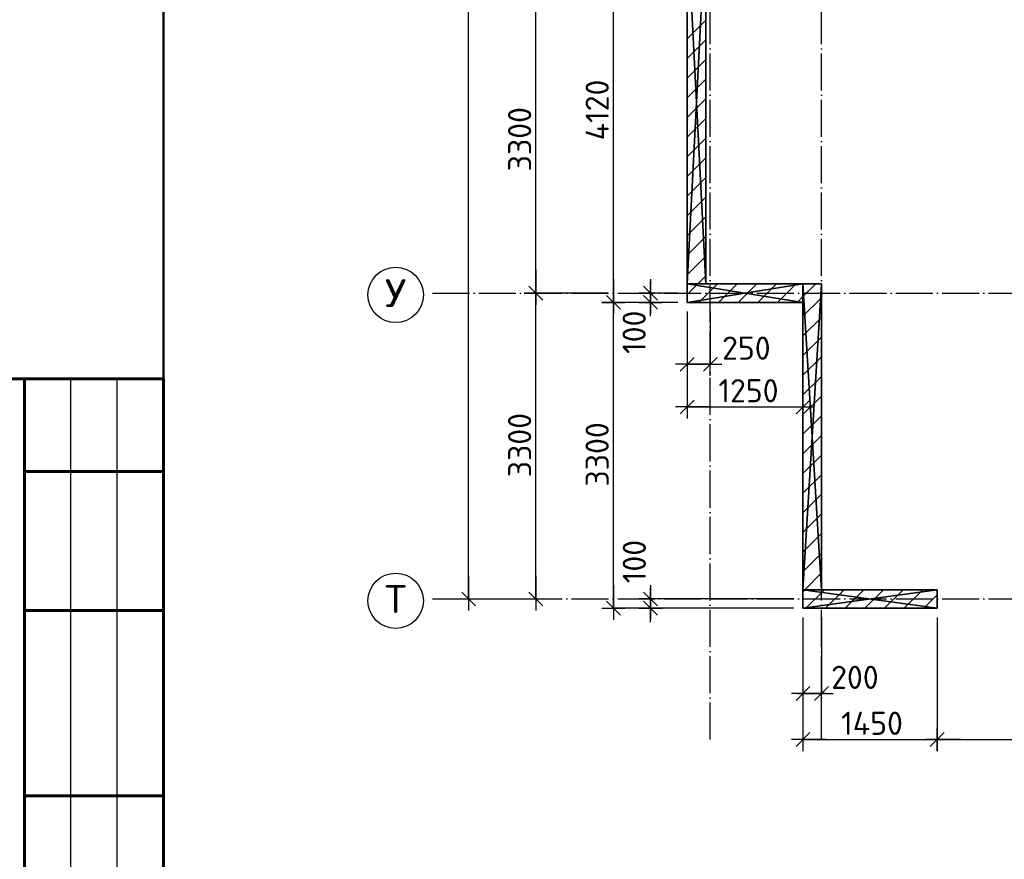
# Model space of a CAD drawing. Header units: millimetres. Extents: x 40580 to 559114, y -343730 to 81020.
# Tile 565 of 656: x 457967 to 468595, y -86478 to -77420. Entities that reach past the tile are written whole.
import ezdxf
from ezdxf.enums import TextEntityAlignment as Align

# ---------------------------------------------------------------- set-up
doc = ezdxf.new("R2010")
doc.units = ezdxf.units.MM
doc.linetypes.add('______11', pattern=[500, 400, -50, 0, -50])
doc.linetypes.add('______5', pattern=[1100, 800, -100, 100, -100])
for name, color, linetype in [('____________', 7, 'Continuous'), ('_____________1', 7, 'Continuous'), ('___________________', 253, '______5'), ('_______________________1', 7, 'Continuous')]:
    doc.layers.add(name, color=color, linetype=linetype)
doc.layers.add('Standard', color=7, linetype='Continuous', lineweight=25)
doc.styles.add('ISOCPEUR', font='isocpeur.ttf')

# ---------------------------------------------------------------- blocks, each defined once
blk = doc.blocks.new('ALL_ML_STRICH')
at = {"color": 0, "linetype": 'ByBlock', "lineweight": -2}
for p, q in [((0, -0.5), (0, 0.5)), ((-1, 0), (0.5, 0)), ((-0.3, -0.3), (0.3, 0.3))]:
    blk.add_line(p, q, dxfattribs=at)

msp = doc.modelspace()

# ---------------------------------------------------------------- linework, layer by layer
at = {"linetype": 'Continuous', "lineweight": 60}
for p, q in [((459519.9, -81294), (457519.9, -81294)), ((458019.9, -87794), (458019.9, -81294)), ((459519.9, -96294), (459519.9, -81294)), ((458019.9, -82294), (459519.9, -82294)), ((458019.9, -83794), (459519.9, -83794)), ((458019.9, -85794), (459519.9, -85794))]:
    msp.add_line(p, q, dxfattribs=at)
at = {"linetype": 'Continuous', "lineweight": 25}
for p, q in [((458519.9, -87794), (458519.9, -81294)), ((459019.9, -87794), (459019.9, -81294))]:
    msp.add_line(p, q, dxfattribs=at)
at = {"layer": '____________', "color": 7, "linetype": 'Continuous'}
for p, q in [((462812.7, -83669.6), (462812.7, -62629.6)), ((463538.2, -80369.6), (463538.2, -77069.6)), ((463538.2, -83669.6), (463538.2, -80369.6))]:
    msp.add_line(p, q, dxfattribs=at)
at = {"layer": '____________', "color": 251, "linetype": 'Continuous'}
for p, q in [((464313.8, -80369.6), (463538.2, -80369.6)), ((464313.8, -80369.6), (463538.2, -80369.6)), ((462571.3, -83669.6), (462812.7, -83669.6)), ((463141.3, -83669.6), (463538.2, -83669.6))]:
    msp.add_line(p, q, dxfattribs=at)
at = {"layer": '_____________1', "color": 253, "linetype": '______11'}
for p, q in [((465171.3, -77626.6), (465371.3, -77426.6)), ((465171.3, -78050.8), (465371.3, -77850.8)), ((465171.3, -78475.1), (465371.3, -78275.1)), ((465171.3, -78899.4), (465371.3, -78699.4)), ((465171.3, -79323.6), (465371.3, -79123.6)), ((465171.3, -79747.9), (465371.3, -79547.9)), ((465171.3, -80172.1), (465371.3, -79972.1)), ((465298.1, -80469.6), (465498.1, -80269.6)), ((465722.4, -80469.6), (465922.4, -80269.6)), ((466146.7, -80469.6), (466346.7, -80269.6)), ((466421.3, -80619.2), (466621.3, -80419.2)), ((466421.3, -81043.5), (466621.3, -80843.5)), ((466421.3, -81467.7), (466621.3, -81267.7)), ((466421.3, -81892), (466621.3, -81692)), ((466421.3, -82316.3), (466621.3, -82116.3)), ((466421.3, -82740.5), (466621.3, -82540.5)), ((466421.3, -83164.8), (466621.3, -82964.8)), ((466440.8, -83569.6), (466621.3, -83389.1)), ((466421.3, -83589.1), (466440.8, -83569.6)), ((466665, -83769.6), (466865, -83569.6)), ((467089.3, -83769.6), (467289.3, -83569.6)), ((467513.6, -83769.6), (467713.6, -83569.6))]:
    msp.add_line(p, q, dxfattribs=at)
at = {"layer": '_____________1', "color": 253, "linetype": '______5'}
for p, q in [((465171.3, -77838.7), (465371.3, -77638.7)), ((465171.3, -78263), (465371.3, -78063)), ((465171.3, -78687.2), (465371.3, -78487.2)), ((465171.3, -79111.5), (465371.3, -78911.5)), ((465171.3, -79535.8), (465371.3, -79335.8)), ((465171.3, -79960), (465371.3, -79760)), ((465286, -80269.6), (465371.3, -80184.3)), ((465171.3, -80384.3), (465286, -80269.6)), ((465510.3, -80469.6), (465710.3, -80269.6)), ((465934.5, -80469.6), (466134.5, -80269.6)), ((466421.3, -80407.1), (466558.8, -80269.6)), ((466358.8, -80469.6), (466421.3, -80407.1)), ((466421.3, -80831.3), (466621.3, -80631.3)), ((466421.3, -81255.6), (466621.3, -81055.6)), ((466421.3, -81679.9), (466621.3, -81479.9)), ((466421.3, -82104.1), (466621.3, -81904.1)), ((466421.3, -82528.4), (466621.3, -82328.4)), ((466421.3, -82952.7), (466621.3, -82752.7)), ((466421.3, -83376.9), (466621.3, -83176.9)), ((466452.9, -83769.6), (466652.9, -83569.6)), ((466877.2, -83769.6), (467077.2, -83569.6)), ((467301.4, -83769.6), (467501.4, -83569.6)), ((467725.7, -83769.6), (467871.3, -83624))]:
    msp.add_line(p, q, dxfattribs=at)
at = {"layer": '___________________', "color": 253, "linetype": '______11'}
for p, q in [((465421.3, -85185.3), (465421.3, -60083)), ((465421.3, -85185.3), (465421.3, -60083)), ((466621.3, -85185.3), (466621.3, -60083)), ((466621.3, -85185.3), (466621.3, -60083)), ((462421.3, -80369.6), (462421.3, -80369.6)), ((462421.3, -80369.6), (480321.3, -80369.6)), ((462421.3, -80369.6), (462421.3, -80369.6)), ((462421.3, -80369.6), (480321.3, -80369.6)), ((462421.3, -83669.6), (462421.3, -83669.6)), ((462421.3, -83669.6), (480321.3, -83669.6)), ((462421.3, -83669.6), (462421.3, -83669.6)), ((462421.3, -83669.6), (480321.3, -83669.6))]:
    msp.add_line(p, q, dxfattribs=at)
at = {"layer": '___________________', "color": 7, "linetype": 'Continuous'}
for centre in [(462025.1, -80389.1), (462025.1, -83689.1)]:
    msp.add_circle(centre, 298.8, dxfattribs=at)
at = {"layer": '_______________________1', "color": 7, "linetype": 'Continuous'}
for p, q in [((464375.1, -80469.6), (464375.1, -76349.6)), ((464775.1, -80469.6), (464775.1, -80369.6)), ((464375.1, -83769.6), (464375.1, -80469.6)), ((465171.3, -81138), (465421.3, -81138)), ((465171.3, -81598), (466421.3, -81598)), ((464775.1, -83769.6), (464775.1, -83669.6)), ((466421.3, -84688.7), (466621.3, -84688.7)), ((466421.3, -85185.3), (467871.3, -85185.3)), ((467871.3, -85185.3), (470101.3, -85185.3))]:
    msp.add_line(p, q, dxfattribs=at)
at = {"layer": '_______________________1', "color": 253, "linetype": 'Continuous'}
for p, q in [((465071.3, -80369.6), (464775.1, -80369.6)), ((465071.3, -80469.6), (464375.1, -80469.6)), ((465071.3, -80469.6), (464375.1, -80469.6)), ((465071.3, -80469.6), (464775.1, -80469.6)), ((465171.3, -80569.6), (465171.3, -81598)), ((465171.3, -80569.6), (465171.3, -81138)), ((465421.3, -80569.6), (465421.3, -81138)), ((466421.3, -80569.6), (466421.3, -81598)), ((466321.3, -83669.6), (464775.1, -83669.6)), ((466321.3, -83769.6), (464375.1, -83769.6)), ((466321.3, -83769.6), (464775.1, -83769.6)), ((466421.3, -83869.6), (466421.3, -84688.7)), ((466421.3, -83869.6), (466421.3, -85185.3)), ((466621.3, -83869.6), (466621.3, -84688.7)), ((467871.3, -83869.6), (467871.3, -85185.3)), ((467871.3, -83869.6), (467871.3, -85185.3))]:
    msp.add_line(p, q, dxfattribs=at)
at = {"layer": 'Standard', "color": 7, "linetype": 'Continuous', "lineweight": 50, "transparency": 33554687}
msp.add_lwpolyline([(486719.9, -56794), (486719.9, -96294), (459519.9, -96294), (459519.9, -55294), (486719.9, -55294)], close=True, dxfattribs=at)

# ---------------------------------------------------------------- block references
at = {"layer": '____________', "color": 7, "linetype": 'Continuous', "xscale": 250, "yscale": 250, "zscale": 250}
for p, rotation in [((463538.2, -80369.6), 270), ((463538.2, -80369.6), 90), ((462812.7, -83669.6), 270), ((463538.2, -83669.6), 270)]:
    msp.add_blockref('ALL_ML_STRICH', p, dxfattribs=dict(at, rotation=rotation))
at = {"layer": '_______________________1', "color": 7, "linetype": 'Continuous', "xscale": 250, "yscale": 250, "zscale": 250}
for p, rotation in [((464375.1, -80469.6), 270), ((464775.1, -80469.6), 270), ((464375.1, -80469.6), 90), ((464775.1, -80369.6), 90), ((465171.3, -81138), 180), ((465171.3, -81598), 180), ((464375.1, -83769.6), 270), ((464775.1, -83769.6), 270), ((464775.1, -83669.6), 90), ((466421.3, -84688.7), 180), ((466421.3, -85185.3), 180), ((467871.3, -85185.3), 180)]:
    msp.add_blockref('ALL_ML_STRICH', p, dxfattribs=dict(at, rotation=rotation))
for p in [(465421.3, -81138), (466421.3, -81598), (466621.3, -84688.7), (467871.3, -85185.3)]:
    msp.add_blockref('ALL_ML_STRICH', p, dxfattribs=at)

# ---------------------------------------------------------------- texts
at = {"layer": '____________', "color": 7, "style": 'ISOCPEUR'}
for p in [(463488.2, -79057.1), (463488.2, -82357.1)]:
    msp.add_text('3300', height=250, rotation=90, dxfattribs=at).set_placement(p)
at = {"layer": '___________________', "color": 7, "linetype": 'Continuous', "style": 'ISOCPEUR', "width": 0.999536}
for s, p, p2 in [('У', (461905.1, -80519.6), (462145, -80519.6)), ('Т', (461905.1, -83819.6), (462145, -83819.6))]:
    msp.add_text(s, height=300, dxfattribs=at).set_placement(p, p2, align=Align.FIT)
at = {"layer": '_______________________1', "color": 7, "style": 'ISOCPEUR'}
for s, p in [('4120', (464325.1, -78722.1)), ('100', (464724.2, -81026.1)), ('3300', (464325.1, -82457.1)), ('100', (464726.2, -83499.3))]:
    msp.add_text(s, height=250, rotation=90, dxfattribs=at).set_placement(p)
for s, p in [('250', (465548.3, -81088.1)), ('1250', (465508.8, -81548)), ('200', (466725.3, -84639.7)), ('1450', (466833.8, -85135.3))]:
    msp.add_text(s, height=250, dxfattribs=at).set_placement(p)

# ---------------------------------------------------------------- meshes
at = {"layer": '_____________1', "color": 7, "linetype": 'Continuous'}
mesh = msp.add_polyface(dxfattribs=at)
corners = [(465171.3, -76349.6, -3800), (465171.3, -80269.6, -3800), (465171.3, -80269.6, -350), (465171.3, -76349.6, -350)]
mesh.append_faces([[corners[k] for k in face] for face in [(1, 2, 0)]], dxfattribs={"vtx1": -1, "color": 7})
mesh.append_faces([[corners[k] for k in face] for face in [(2, 3, 0)]], dxfattribs={"vtx2": -1, "color": 7})
mesh = msp.add_polyface(dxfattribs=at)
corners = [(465171.3, -80269.6, -350), (465371.3, -80269.6, -350), (465371.3, -76349.6, -350), (465171.3, -76349.6, -350)]
mesh.append_faces([[corners[k] for k in face] for face in [(1, 2, 0)]], dxfattribs={"vtx1": -1, "color": 7})
mesh.append_faces([[corners[k] for k in face] for face in [(2, 3, 0)]], dxfattribs={"vtx2": -1, "color": 7})
mesh = msp.add_polyface(dxfattribs=at)
corners = [(465371.3, -80269.6, -3800), (465171.3, -80269.6, -3800), (465171.3, -76349.6, -3800), (465371.3, -76349.6, -3800)]
mesh.append_faces([[corners[k] for k in face] for face in [(1, 2, 0)]], dxfattribs={"vtx1": -1, "color": 7})
mesh.append_faces([[corners[k] for k in face] for face in [(2, 3, 0)]], dxfattribs={"vtx2": -1, "color": 7})
mesh = msp.add_polyface(dxfattribs=at)
corners = [(465371.3, -80269.6, -3800), (465371.3, -76349.6, -3800), (465371.3, -76349.6, -350), (465371.3, -80269.6, -350)]
mesh.append_faces([[corners[k] for k in face] for face in [(1, 2, 0)]], dxfattribs={"vtx1": -1, "color": 7})
mesh.append_faces([[corners[k] for k in face] for face in [(2, 3, 0)]], dxfattribs={"vtx2": -1, "color": 7})
mesh = msp.add_polyface(dxfattribs=at)
corners = [(465171.3, -80269.6, -3800), (465171.3, -80469.6, -3800), (465171.3, -80469.6, -350), (465171.3, -80269.6, -350)]
mesh.append_faces([[corners[k] for k in face] for face in [(1, 2, 0)]], dxfattribs={"vtx1": -1, "color": 7})
mesh.append_faces([[corners[k] for k in face] for face in [(2, 3, 0)]], dxfattribs={"vtx2": -1, "color": 7})
mesh = msp.add_polyface(dxfattribs=at)
corners = [(466421.3, -80269.6, -3800), (465171.3, -80269.6, -3800), (465171.3, -80269.6, -350), (466421.3, -80269.6, -350)]
mesh.append_faces([[corners[k] for k in face] for face in [(1, 2, 0)]], dxfattribs={"vtx1": -1, "color": 7})
mesh.append_faces([[corners[k] for k in face] for face in [(2, 3, 0)]], dxfattribs={"vtx2": -1, "color": 7})
mesh = msp.add_polyface(dxfattribs=at)
corners = [(466421.3, -80469.6, -350), (466421.3, -80269.6, -350), (465171.3, -80269.6, -350), (465171.3, -80469.6, -350)]
mesh.append_faces([[corners[k] for k in face] for face in [(1, 2, 0)]], dxfattribs={"vtx1": -1, "color": 7})
mesh.append_faces([[corners[k] for k in face] for face in [(2, 3, 0)]], dxfattribs={"vtx2": -1, "color": 7})
mesh = msp.add_polyface(dxfattribs=at)
corners = [(466421.3, -80269.6, -3800), (466421.3, -80469.6, -3800), (465171.3, -80469.6, -3800), (465171.3, -80269.6, -3800)]
mesh.append_faces([[corners[k] for k in face] for face in [(1, 2, 0)]], dxfattribs={"vtx1": -1, "color": 7})
mesh.append_faces([[corners[k] for k in face] for face in [(2, 3, 0)]], dxfattribs={"vtx2": -1, "color": 7})
mesh = msp.add_polyface(dxfattribs=at)
corners = [(465171.3, -80269.6, -3800), (465371.3, -80269.6, -3800), (465371.3, -80269.6, -350), (465171.3, -80269.6, -350)]
mesh.append_faces([[corners[k] for k in face] for face in [(1, 2, 0)]], dxfattribs={"vtx1": -1, "color": 7})
mesh.append_faces([[corners[k] for k in face] for face in [(2, 3, 0)]], dxfattribs={"vtx2": -1, "color": 7})
mesh = msp.add_polyface(dxfattribs=at)
corners = [(466421.3, -80269.6, -3800), (466421.3, -83569.6, -3800), (466421.3, -83569.6, -350), (466421.3, -80269.6, -350)]
mesh.append_faces([[corners[k] for k in face] for face in [(1, 2, 0)]], dxfattribs={"vtx1": -1, "color": 7})
mesh.append_faces([[corners[k] for k in face] for face in [(2, 3, 0)]], dxfattribs={"vtx2": -1, "color": 7})
mesh = msp.add_polyface(dxfattribs=at)
corners = [(466621.3, -80269.6, -3800), (466421.3, -80269.6, -3800), (466421.3, -80269.6, -350), (466621.3, -80269.6, -350)]
mesh.append_faces([[corners[k] for k in face] for face in [(1, 2, 0)]], dxfattribs={"vtx1": -1, "color": 7})
mesh.append_faces([[corners[k] for k in face] for face in [(2, 3, 0)]], dxfattribs={"vtx2": -1, "color": 7})
mesh = msp.add_polyface(dxfattribs=at)
corners = [(466421.3, -83569.6, -350), (466621.3, -83569.6, -350), (466621.3, -80269.6, -350), (466421.3, -80269.6, -350)]
mesh.append_faces([[corners[k] for k in face] for face in [(1, 2, 0)]], dxfattribs={"vtx1": -1, "color": 7})
mesh.append_faces([[corners[k] for k in face] for face in [(2, 3, 0)]], dxfattribs={"vtx2": -1, "color": 7})
mesh = msp.add_polyface(dxfattribs=at)
corners = [(466621.3, -83569.6, -3800), (466421.3, -83569.6, -3800), (466421.3, -80269.6, -3800), (466621.3, -80269.6, -3800)]
mesh.append_faces([[corners[k] for k in face] for face in [(1, 2, 0)]], dxfattribs={"vtx1": -1, "color": 7})
mesh.append_faces([[corners[k] for k in face] for face in [(2, 3, 0)]], dxfattribs={"vtx2": -1, "color": 7})
mesh = msp.add_polyface(dxfattribs=at)
corners = [(466421.3, -80469.6, -3800), (466421.3, -80269.6, -3800), (466421.3, -80269.6, -350), (466421.3, -80469.6, -350)]
mesh.append_faces([[corners[k] for k in face] for face in [(1, 2, 0)]], dxfattribs={"vtx1": -1, "color": 7})
mesh.append_faces([[corners[k] for k in face] for face in [(2, 3, 0)]], dxfattribs={"vtx2": -1, "color": 7})
mesh = msp.add_polyface(dxfattribs=at)
corners = [(466621.3, -83569.6, -3800), (466621.3, -80269.6, -3800), (466621.3, -80269.6, -350), (466621.3, -83569.6, -350)]
mesh.append_faces([[corners[k] for k in face] for face in [(1, 2, 0)]], dxfattribs={"vtx1": -1, "color": 7})
mesh.append_faces([[corners[k] for k in face] for face in [(2, 3, 0)]], dxfattribs={"vtx2": -1, "color": 7})
mesh = msp.add_polyface(dxfattribs=at)
corners = [(465171.3, -80469.6, -3800), (466421.3, -80469.6, -3800), (466421.3, -80469.6, -350), (465171.3, -80469.6, -350)]
mesh.append_faces([[corners[k] for k in face] for face in [(1, 2, 0)]], dxfattribs={"vtx1": -1, "color": 7})
mesh.append_faces([[corners[k] for k in face] for face in [(2, 3, 0)]], dxfattribs={"vtx2": -1, "color": 7})
mesh = msp.add_polyface(dxfattribs=at)
corners = [(466421.3, -83569.6, -3800), (466621.3, -83569.6, -3800), (466621.3, -83569.6, -350), (466421.3, -83569.6, -350)]
mesh.append_faces([[corners[k] for k in face] for face in [(1, 2, 0)]], dxfattribs={"vtx1": -1, "color": 7})
mesh.append_faces([[corners[k] for k in face] for face in [(2, 3, 0)]], dxfattribs={"vtx2": -1, "color": 7})
mesh = msp.add_polyface(dxfattribs=at)
corners = [(466421.3, -83569.6, -3800), (466421.3, -83769.6, -3800), (466421.3, -83769.6, -350), (466421.3, -83569.6, -350)]
mesh.append_faces([[corners[k] for k in face] for face in [(1, 2, 0)]], dxfattribs={"vtx1": -1, "color": 7})
mesh.append_faces([[corners[k] for k in face] for face in [(2, 3, 0)]], dxfattribs={"vtx2": -1, "color": 7})
mesh = msp.add_polyface(dxfattribs=at)
corners = [(467871.3, -83569.6, -3800), (466421.3, -83569.6, -3800), (466421.3, -83569.6, -350), (467871.3, -83569.6, -350)]
mesh.append_faces([[corners[k] for k in face] for face in [(1, 2, 0)]], dxfattribs={"vtx1": -1, "color": 7})
mesh.append_faces([[corners[k] for k in face] for face in [(2, 3, 0)]], dxfattribs={"vtx2": -1, "color": 7})
mesh = msp.add_polyface(dxfattribs=at)
corners = [(467871.3, -83769.6, -350), (467871.3, -83569.6, -350), (466421.3, -83569.6, -350), (466421.3, -83769.6, -350)]
mesh.append_faces([[corners[k] for k in face] for face in [(1, 2, 0)]], dxfattribs={"vtx1": -1, "color": 7})
mesh.append_faces([[corners[k] for k in face] for face in [(2, 3, 0)]], dxfattribs={"vtx2": -1, "color": 7})
mesh = msp.add_polyface(dxfattribs=at)
corners = [(467871.3, -83569.6, -3800), (467871.3, -83769.6, -3800), (466421.3, -83769.6, -3800), (466421.3, -83569.6, -3800)]
mesh.append_faces([[corners[k] for k in face] for face in [(1, 2, 0)]], dxfattribs={"vtx1": -1, "color": 7})
mesh.append_faces([[corners[k] for k in face] for face in [(2, 3, 0)]], dxfattribs={"vtx2": -1, "color": 7})
mesh = msp.add_polyface(dxfattribs=at)
corners = [(467871.3, -83769.6, -3800), (467871.3, -83569.6, -3800), (467871.3, -83569.6, -350), (467871.3, -83769.6, -350)]
mesh.append_faces([[corners[k] for k in face] for face in [(1, 2, 0)]], dxfattribs={"vtx1": -1, "color": 7})
mesh.append_faces([[corners[k] for k in face] for face in [(2, 3, 0)]], dxfattribs={"vtx2": -1, "color": 7})
mesh = msp.add_polyface(dxfattribs=at)
corners = [(466421.3, -83769.6, -3800), (467871.3, -83769.6, -3800), (467871.3, -83769.6, -350), (466421.3, -83769.6, -350)]
mesh.append_faces([[corners[k] for k in face] for face in [(1, 2, 0)]], dxfattribs={"vtx1": -1, "color": 7})
mesh.append_faces([[corners[k] for k in face] for face in [(2, 3, 0)]], dxfattribs={"vtx2": -1, "color": 7})

doc.saveas('drawing.dxf')
